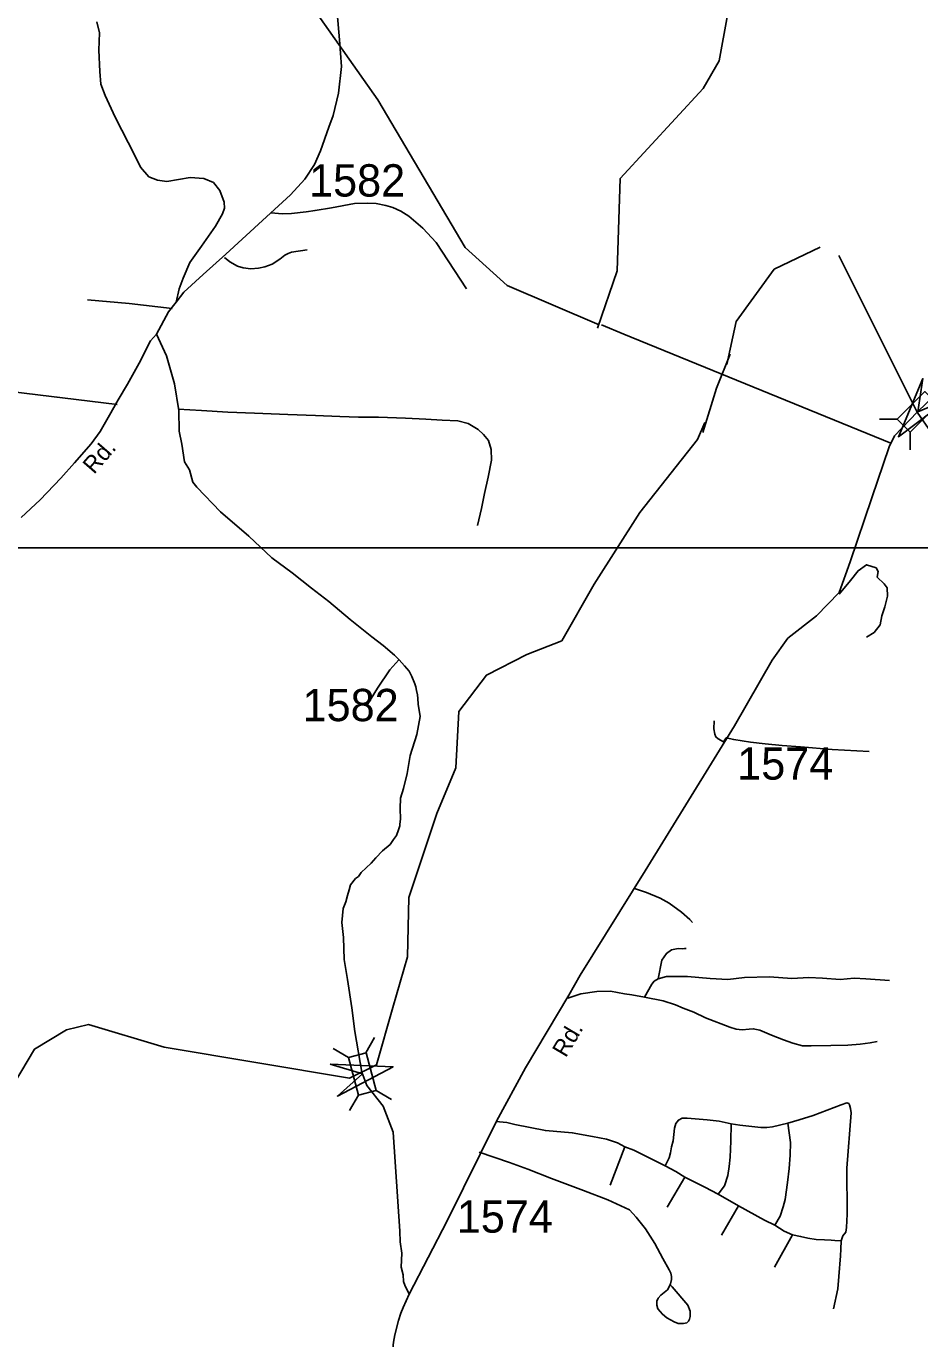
# Model space of a CAD drawing. Extents: x 884530 to 1028605, y 526725 to 653634.
# Drawn here: x 979238 to 982695, y 605531 to 610609 of the extents above; entities that cross this region are included whole.
import ezdxf

# ---------------------------------------------------------------- set-up
doc = ezdxf.new("R2010")
doc.units = 0
for name, color, linetype in [('Exist Hydrographic Creek Single Shore', 7, 'Continuous'), ('Exist Road Non-System Type 51', 7, 'Continuous'), ('Exist Road Secondary Structure Standard Bridge Attributed CELL', 7, 'Continuous'), ('Exist Road Secondary Structure Standard Bridge CELL', 7, 'Continuous'), ('Exist Road Secondary Type 41 Attributed', 7, 'Continuous'), ('Exist Road Secondary Type 51 Attributed', 7, 'Continuous'), ('Exist Road Secondary Type 51 Label', 7, 'Continuous'), ('Exist Road Secondary Type 51 Number Label', 7, 'Continuous'), ('Map Preparation Inset Cut Line', 7, 'Continuous')]:
    doc.layers.add(name, color=color, linetype=linetype)

msp = doc.modelspace()

# ---------------------------------------------------------------- linework, layer by layer
at = {"layer": 'Exist Hydrographic Creek Single Shore'}
for points in [[(981454.8, 609453.6), (981098.8, 609605.4), (980937.2, 609753), (980598.3, 610324.3), (980351.8, 610673.9), (979997.9, 611045.2), (979370.9, 611484.5), (979091.3, 611591.8), (978888, 611743.6), (978642.9, 611892.9), (978489.3, 612030.6), (978345.3, 612204.1), (978190.8, 612558.3), (978053.1, 612679.3), (977832.7, 612811.7), (977173.2, 613520.7), (977005.7, 613734.1), (976666.8, 614062.5), (976528.3, 614157.2)], [(981448.2, 609440.4), (981524.5, 609662.6), (981536.8, 610020.1), (981857.4, 610368.1), (981919.5, 610475.1), (981981.3, 610815.2)], [(982310.4, 609754.9), (982132.7, 609669.3), (981985.2, 609466.4), (981948.4, 609300.5)], [(983086.6, 608930.8), (983038.6, 608904.8), (982897.1, 608904.8), (982796, 608956.3), (982685.7, 609116.3), (982382.8, 609722)], [(982583.5, 608995.8), (981550.3, 609417.4), (981464.7, 609453.6)], [(981856.3, 609037), (981908.9, 609208.2), (981961.6, 609340)], [(979008.8, 606059.5), (979042.9, 606085.1), (979164.8, 606473.2), (979270.9, 606651.6), (979394.1, 606726.1), (979478.7, 606746.1), (979772.5, 606659.2), (980489.3, 606538.9), (980594, 606590.2), (980656.3, 606812.9), (980713.8, 607008.3), (980718.2, 607237.8), (980827.3, 607563), (980900.7, 607740), (980911.8, 607958.3), (981018.7, 608098.7), (981175, 608178.7), (981310.3, 608231.8), (981435.1, 608450.8), (981612.8, 608727.5), (981835.9, 609010.7), (981863.3, 609075.8)]]:
    msp.add_lwpolyline(points, dxfattribs=at)
at = {"layer": 'Exist Road Non-System Type 51'}
for p, q in [((979590.7, 609146.1), (978234.6, 609309.1)), ((981936.1, 607840.4), (981946.1, 607856.2)), ((981555, 606273.7), (981497.9, 606125)), ((981787, 606156.5), (981717.9, 606040.2)), ((981915.8, 606090.5), (981994.1, 606045.4)), ((981994.1, 606045.4), (981928.8, 605931.4)), ((982202.5, 605933.1), (982133.2, 605808.3))]:
    msp.add_line(p, q, dxfattribs=at)
for points in [[(979818.4, 609541.2), (979830.2, 609592.7), (979845.6, 609634.2), (979871.7, 609695.3), (979915.9, 609757.9), (979970.5, 609836), (979998.3, 609883), (980005.1, 609904.9), (980003.8, 609928.9), (979987.3, 609973.5), (979962.5, 610004.4), (979925, 610019.7), (979873.1, 610023.6), (979782.5, 610008.6), (979746.6, 610013.9), (979713.1, 610027), (979680.2, 610064.3), (979657.9, 610108.9), (979582.9, 610257.7), (979543.7, 610341.1), (979527.4, 610385.6), (979523, 610433.9), (979519.8, 610516), (979522.2, 610584), (979511.7, 610626.4)], [(980184.2, 609887.4), (980230, 609883.5), (980264.3, 609884.8), (980321.3, 609890.7), (980355.7, 609896.5), (980419.2, 609906.1), (980507.9, 609922.9), (980558.2, 609924), (980591.8, 609922.9), (980629, 609915.7), (980656.5, 609907.3), (980687.7, 609894.1), (980718.9, 609873.7), (980772.8, 609828.2), (980824.3, 609771.9), (980941.8, 609593.3)], [(980005.4, 609714.4), (980026, 609697.6), (980055.7, 609680.8), (980077.6, 609674.4), (980107.8, 609670.9), (980137.5, 609673.6), (980161, 609677.8), (980190.3, 609688), (980219.9, 609707.8), (980239.4, 609723.1), (980251.5, 609730), (980264.7, 609735), (980325.2, 609744.4)], [(979802.4, 609517.1), (979636.7, 609535.9), (979475.7, 609550.4)], [(979825.9, 609127.8), (979916.5, 609122.9), (980018.5, 609116.2), (980121.5, 609112.5), (980250.8, 609106.4), (980357.6, 609103.1), (980451.4, 609099), (980524.4, 609097.1), (980601.5, 609097.1), (980705.8, 609092.4), (980784.8, 609088.3), (980848.2, 609085), (980908.3, 609082.3), (980947.7, 609071.8), (980987.2, 609048.8), (981007, 609029), (981026.8, 609006.8), (981036.6, 608971.4), (981037.9, 608929.7), (981026.2, 608864.1), (981012, 608801.5), (980999.6, 608742.8), (980984.6, 608677)], [(982383.6, 608411.6), (982427.4, 608464.4), (982457, 608502.3), (982490, 608525.4), (982526.2, 608513.8), (982534.4, 608499), (982531.2, 608477.6), (982557.5, 608451.3), (982569.1, 608436.4), (982570.7, 608403.5), (982560.8, 608362.3), (982549.3, 608327.8), (982542.7, 608293.1), (982519.7, 608263.5), (982490, 608245.4)], [(980679.9, 608157.7), (980645.1, 608119.3), (980597.2, 608047.8), (980558.5, 607985.4)], [(981936.1, 607840.4), (981915.2, 607851.4), (981906.2, 607859.4), (981902.4, 607869.8), (981898.7, 607890.4), (981900.5, 607921.4)], [(981946.1, 607856.2), (981975.8, 607849.1), (982040.9, 607838.5), (982097, 607832), (982162.5, 607826.8), (982233.4, 607820.5), (982356, 607810.2), (982499.5, 607803)], [(981587.5, 607273.7), (981637.8, 607257.4), (981691.4, 607235.6), (981725.8, 607216.3), (981773.2, 607181.8), (981806.1, 607153.1), (981816, 607141.8)], [(981683, 606923.9), (981697.9, 606996.1), (981715, 607021.4), (981734.5, 607036.2), (981760.9, 607040.8), (981775.8, 607039.7), (981785, 607040.8), (981791.8, 607040.8)], [(981630.5, 606852.5), (981658.3, 606903.2), (981668, 606914.6), (981683, 606923.9)], [(981683, 606923.9), (981715.8, 606932.8), (981796.7, 606932.8), (981883.9, 606924.6), (981953.1, 606921.3), (982017.4, 606927.9), (982113.7, 606930.8), (982200.1, 606924.6), (982266, 606927.9), (982318.7, 606926.2), (982387.9, 606921.3), (982441.7, 606925.4), (982486.7, 606922.9), (982578.9, 606916.3)], [(981334, 606848.8), (981383.6, 606864.9), (981446.2, 606874.4), (981498.6, 606875.2), (981552.8, 606865.6), (981581, 606861.5), (981630.5, 606852.5)], [(981630.5, 606852.5), (981702.6, 606838.1), (981750.7, 606822.6), (981780.4, 606809.3), (981821.4, 606794.5), (981865.9, 606773.1), (981960.9, 606736), (981984.8, 606728.6), (982007.9, 606726.2), (982035.6, 606728.8), (982051.4, 606730.3), (982077, 606725.4), (982121.5, 606705.6), (982168.3, 606687.5), (982204.6, 606674.3), (982242.3, 606663.6), (982275.3, 606663.6), (982351, 606665.2), (982416.8, 606666.9), (982464.6, 606671), (982504.1, 606676), (982530.4, 606680.9)], [(982391.1, 605910.2), (982397.4, 605928.7), (982409.5, 605942.8), (982411.4, 605961.2), (982414.8, 606012.8), (982413.5, 606190.5), (982430.5, 606404.7), (982427.9, 606421.2), (982424.2, 606436), (982420.5, 606440.9), (982413, 606443.4), (982390.9, 606436), (982282.8, 606394.9), (982229.2, 606377.9), (982185.5, 606364.8)], [(981054.8, 606371.5), (981098.3, 606367), (981129.2, 606359.6), (981247.4, 606336.2), (981351, 606327.6), (981429.8, 606312.8), (981483.9, 606302.9), (981525.5, 606289.1), (981555, 606273.7)], [(981966, 606362.9), (981919, 606372.7), (981873.2, 606377.3), (981796.1, 606384.4), (981776.7, 606384.4), (981761.6, 606376.6), (981751.7, 606364.2), (981745.9, 606345.3), (981741.3, 606296.3), (981735.4, 606273.4), (981731.6, 606250.5), (981726.3, 606230.2), (981710, 606199.6)], [(981915.8, 606090.5), (981940.6, 606122.5), (981952.9, 606162.4), (981958.2, 606197.6), (981962, 606232.9), (981964.3, 606294.7), (981966, 606362.9)], [(982185.5, 606364.8), (982125.4, 606351.1), (982103.2, 606347.9), (982081, 606348.5), (981998.7, 606357.6), (981966, 606362.9)], [(982134.5, 605970.3), (982155.4, 606005.5), (982166.6, 606041.5), (982175, 606069), (982184.2, 606134.9), (982190.7, 606189.1), (982193.9, 606240.7), (982195.9, 606289.7), (982185.5, 606364.8)], [(980991, 606252.5), (981108.3, 606213), (981179, 606187.2), (981270.4, 606151.4), (981393.8, 606104), (981488.8, 606068.4), (981572.7, 606029.3), (981598.6, 606000.9), (981634.8, 605955.7), (981671, 605898.8), (981702, 605841.9), (981726.5, 605798), (981732.8, 605784.2), (981735.3, 605772.2), (981735.2, 605759.9), (981731.3, 605743.7), (981729.6, 605738.8), (981718.8, 605720.4), (981694.2, 605699.8), (981683.6, 605688.3), (981678.6, 605676), (981678.6, 605661.2), (981682.6, 605646.8), (981700, 605625.7), (981716.3, 605611.9), (981745.3, 605596.1), (981761, 605589.5), (981780.9, 605590), (981793.8, 605592.9), (981801.3, 605599.4), (981805, 605606.3), (981807.6, 605617.5), (981806.7, 605637.7), (981797.6, 605661), (981736.9, 605731.5), (981729.6, 605738.8)], [(981555, 606273.7), (981589.1, 606261), (981627.7, 606241.4), (981710, 606199.6)], [(981710, 606199.6), (981751.1, 606178), (981787, 606156.5)], [(981787, 606156.5), (981863.4, 606117.3), (981915.8, 606090.5)], [(981994.1, 606045.4), (982094.7, 605990), (982134.5, 605970.3)], [(982134.5, 605970.3), (982171.1, 605947.4), (982202.5, 605933.1)], [(982202.5, 605933.1), (982234.4, 605926.5), (982262.5, 605919.4), (982294.5, 605915.4), (982326.6, 605914.1), (982353.3, 605911.6), (982366.4, 605910.9), (982391.1, 605910.2)], [(982391.1, 605910.2), (982390, 605877.5), (982389.3, 605851.4), (982382.8, 605771.1), (982378.1, 605723.4), (982361.8, 605647)]]:
    msp.add_lwpolyline(points, dxfattribs=at)
at = {"layer": 'Exist Road Secondary Structure Standard Bridge Attributed CELL'}
for points in [[(982807.5, 609168), (982613, 609021), (982707.9, 609245.6), (982687.9, 609117.2)], [(980414.4, 606592.8), (980658, 606583.4), (980442.3, 606469.7), (980539.1, 606556.4)]]:
    msp.add_lwpolyline(points, close=True, dxfattribs=at)
at = {"layer": 'Exist Road Secondary Structure Standard Bridge CELL'}
for p, q in [((982539.3, 609088.7), (982608.3, 609088.7)), ((982658.3, 608969.8), (982658.3, 609038.8)), ((980551.9, 606637.2), (980586.4, 606696.9)), ((980485.3, 606619.3), (980425.5, 606653.8)), ((980489.6, 606413.5), (980524.1, 606473.3)), ((980652, 606457), (980592.2, 606491.5))]:
    msp.add_line(p, q, dxfattribs=at)
for points in [[(982608.3, 609088.7), (982715.2, 609195.5), (982765.1, 609145.6), (982658.3, 609038.8)], [(980524.1, 606473.3), (980484.9, 606619.2), (980553.1, 606637.5), (980592.2, 606491.5)]]:
    msp.add_lwpolyline(points, close=True, dxfattribs=at)
at = {"layer": 'Exist Road Secondary Type 41 Attributed'}
for points in [[(979742.8, 609417.7), (979781.1, 609333.9), (979812.2, 609225.8), (979828.9, 609122.8), (979830.1, 609042.8), (979840.5, 608992.4), (979850.7, 608923.2), (979869.7, 608893.2), (979883.5, 608845.7), (979898.7, 608825.2), (979989.4, 608730.3), (980099.5, 608636.7), (980188.3, 608552.8), (980266.7, 608494.5), (980342.4, 608435), (980408.5, 608382.8), (980492.2, 608313.7), (980576, 608246.8), (980618.8, 608213.4), (980663.6, 608175.9), (980680.9, 608157.1), (980702.2, 608134.5), (980719.4, 608113.9), (980730.8, 608093.5), (980741.8, 608065), (980745.4, 608053), (980748.9, 608038.7), (980752.4, 608022.6), (980753.9, 608008.6), (980755, 607986.6), (980762.2, 607938.5), (980749.8, 607868.9), (980724.2, 607787.5), (980711.6, 607717.7), (980697.7, 607660.2), (980686.5, 607622.6), (980685.1, 607582.6), (980686.3, 607541.8), (980683.5, 607522.1), (980683.2, 607515), (980678.3, 607500.3), (980671, 607478.2), (980658.8, 607462), (980646, 607442.5), (980616.5, 607418.5), (980591.5, 607391.2), (980572.4, 607370.4), (980553.9, 607353), (980534.1, 607335.3), (980523.6, 607319.7), (980512.8, 607311.4), (980492.7, 607287), (980487.9, 607267.3), (980481.3, 607245.4), (980474.4, 607221.6), (980465, 607196.1), (980458.9, 607140.9), (980465.6, 607083.9), (980468.7, 606998.6), (980481.9, 606921.1), (980497.9, 606810.6), (980510.3, 606719.3), (980537.1, 606562)], [(980537.1, 606562), (980556.5, 606511.1), (980619.4, 606430.9), (980658.6, 606330.6), (980684.4, 605947.3), (980685.1, 605906.1), (980691.6, 605861.7), (980689.4, 605807.8), (980696.4, 605777.6), (980697.7, 605752.8), (980703.2, 605738.7), (980720.5, 605703.4)]]:
    msp.add_lwpolyline(points, dxfattribs=at)
at = {"layer": 'Exist Road Secondary Type 51 Attributed'}
for points in [[(980441.3, 610660.6), (980450.9, 610556.1), (980458.1, 610453), (980446.1, 610350), (980426.2, 610264.1), (980408.7, 610218.6), (980377.3, 610127), (980354.2, 610074.3), (980316.3, 610017.9), (980260.6, 609957.2), (980152.1, 609857.2), (980010.9, 609727.9), (979922.3, 609648.8), (979847.7, 609580), (979818.4, 609541.2), (979789, 609504.1), (979742.8, 609417.7)], [(982685.8, 609116), (982863, 609288.1), (982905.8, 609373.8), (982910.3, 609479.7), (982910.3, 609592.4), (982926.1, 609696.1), (982973.4, 609856.1), (983056.1, 610023.7), (983168.8, 610181.5), (983325, 610364.4), (983540.8, 610639)], [(979218.6, 608708.7), (979292.5, 608777.2), (979371.6, 608860.5), (979424.5, 608919.5), (979489.1, 608993.8), (979525, 609041.7), (979560.9, 609104), (979594.4, 609163.8), (979630.3, 609223.7), (979675.8, 609305.2), (979718.9, 609391.4), (979742.8, 609417.7)], [(980720.5, 605703.4), (980866.7, 605987.1), (981057.7, 606372.7), (981169.4, 606579.6), (981337.8, 606859.9), (981381.1, 606938), (981633.3, 607341.7), (981978.8, 607902.1), (982124.5, 608156.2), (982185.3, 608241.8), (982295.6, 608327.5), (982383.5, 608417.6), (982426.3, 608537.1), (982509.6, 608785), (982577, 608982.2), (982597.3, 609025), (982685.8, 609116)], [(980618.2, 604926.1), (980631.7, 605120.5), (980638.9, 605241.9), (980642.5, 605356.9), (980652.3, 605453.8), (980659.5, 605517.8), (980664.8, 605546.2), (980678.1, 605600.9), (980687.4, 605629.2), (980696.6, 605651.7), (980720.5, 605703.4)]]:
    msp.add_lwpolyline(points, dxfattribs=at)
at = {"layer": 'Map Preparation Inset Cut Line'}
for points in [[(1003401.7, 608590.9), (973281.3, 608590.9), (973281.3, 627602.4), (1003401.7, 627602.4)], [(985850.1, 565640.1), (985850.1, 581125.7), (1003401.7, 581125.7), (1003401.7, 608590.9), (929019.7, 608590.9), (929019.7, 565640.1)]]:
    msp.add_lwpolyline(points, close=True, dxfattribs=at)

# ---------------------------------------------------------------- texts
at = {"layer": 'Exist Road Secondary Type 51 Label'}
for rotation, p in [(49.1065, (979500.7, 608872.9)), (59.1761, (981326, 606615.4))]:
    msp.add_text('Rd.', height=65.62, rotation=rotation, dxfattribs=at).set_placement(p)
at = {"layer": 'Exist Road Secondary Type 51 Number Label'}
for s, p in [('1582', (980332.6, 609950.2)), ('1582', (980307.4, 607920.3)), ('1574', (981989.1, 607694.1)), ('1574', (980904, 605941.2))]:
    msp.add_text(s, height=125, dxfattribs=at).set_placement(p)

doc.saveas('drawing.dxf')
